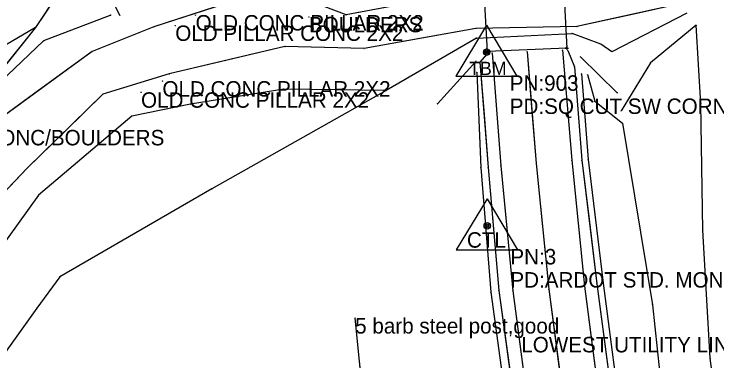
# Model space of a CAD drawing. Extents: x -99999 to 591807, y -99999 to 347168.
# Drawn here: x 590919.5 to 591147.4, y 321720.5 to 321832.8 of the extents above; entities that cross this region are included whole.
import ezdxf

# ---------------------------------------------------------------- set-up
doc = ezdxf.new("R2010")
doc.units = 0
for name, color, linetype in [('S_BREAKLINE', 7, 'Continuous'), ('S_BRIDGE', 7, 'Continuous'), ('S_DRG_PT_SYM', 7, 'Continuous'), ('S_EDGE_PAVEMENT', 7, 'Continuous'), ('S_ELECTRIC_UTILITIES_ANNOT', 7, 'Continuous'), ('S_FENCE', 7, 'Continuous'), ('S_FENCE_ANNOT', 7, 'Continuous'), ('S_GRD_PT_SYM', 7, 'Continuous'), ('S_MSC_PT_SYM', 7, 'Continuous'), ('S_PAVEMENT_CROWN', 7, 'Continuous'), ('S_PRIMARY_CTL', 7, 'Continuous'), ('S_PRIMARY_CTL_ANNOT', 7, 'Continuous'), ('S_RDW_PT_SYM', 7, 'Continuous'), ('S_SHOULDER', 7, 'Continuous'), ('S_STR_PT_SYM', 7, 'Continuous'), ('S_STREAM', 7, 'Continuous'), ('S_SURVEY_TEXT_ANNOT', 7, 'Continuous'), ('S_UTL_PT_SYM', 7, 'Continuous'), ('S_WALL', 7, 'Continuous')]:
    doc.layers.add(name, color=color, linetype=linetype)

msp = doc.modelspace()

# ---------------------------------------------------------------- linework, layer by layer
at = {"layer": 'S_BREAKLINE'}
for points in [[(590960.05, 322075.27), (590961.63, 322036.79), (590962.74, 321969.06), (590961.49, 321941.22), (590951.77, 321896.46), (590945.71, 321871.72), (590940.45, 321849.75), (590948.07, 321843.69), (590953.79, 321832.42)], [(591137.65, 321833.16), (591113.29, 321820.66), (591109.74, 321823.11), (591100.4, 321826.6)], [(590950.82, 321832.49), (590929.07, 321824.15), (590903.2, 321799.67), (590868.36, 321752.33), (590843.9, 321714.54), (590807.94, 321675.58), (590783.45, 321629.01), (590734.85, 321605.12), (590713.81, 321579.95)], [(590926.43, 321828.46), (590889.79, 321806.98), (590856.62, 321760.57), (590828.78, 321727.05), (590798.43, 321687.7), (590739.65, 321632.01), (590692.23, 321596.45)], [(591164.29, 321464.11), (591160.94, 321467.78), (591150.17, 321511.25), (591139.68, 321558.73), (591130.5, 321608.9), (591129.11, 321631.45), (591130.93, 321660.22), (591150.25, 321684.23), (591145.13, 321721.39), (591142.84, 321762.86), (591142.09, 321803.81), (591140.61, 321829.22), (591125.84, 321817.1), (591116.3, 321801.5)], [(591069.44, 321825.05), (591100.4, 321826.6)], [(591069.44, 321825.05), (591040.08, 321808.14), (591006.93, 321808.56), (590976.68, 321803.69), (590957.66, 321799.78), (590927.45, 321774.21), (590911.11, 321751.7), (590876.43, 321695.9), (590830.83, 321641.05), (590795.25, 321603.58), (590767.13, 321572.2), (590733.65, 321544.17)], [(591069.49, 321813.97), (591070.85, 321783.19), (591074.06, 321742.79), (591080.65, 321694.76), (591086.92, 321653.37)], [(591103.43, 321813.47), (591105.67, 321785.7), (591110.5, 321745.68), (591116.89, 321696.98), (591123.14, 321657.45), (591128.51, 321621.86)], [(591105.39, 321813.23), (591107.8, 321804.62), (591116.7, 321797.52), (591126.49, 321738.73), (591131.8, 321688.79), (591134.75, 321676.72)], [(591040.08, 321808.14), (590983.57, 321776.24), (590934.35, 321747.81), (590926.86, 321737.62), (590885.77, 321680.3), (590850.42, 321636.84), (590810.59, 321595.32), (590779.74, 321556.4), (590764.17, 321528.68), (590756.57, 321515.36)]]:
    msp.add_lwpolyline(points, dxfattribs=at)
at = {"layer": 'S_BRIDGE'}
for p, q in [((591072.97, 321820.71), (591071.29, 321851.71)), ((591097.09, 321852.55), (591098.69, 321821.83)), ((591098.69, 321821.83), (591072.97, 321820.71))]:
    msp.add_line(p, q, dxfattribs=at)
at = {"layer": 'S_DRG_PT_SYM'}
for points in [[(591027.14, 321832.55), (591027.12, 321832.51), (591027.14, 321832.55), (591027.18, 321832.53), (591027.14, 321832.55), (591027.15, 321832.6), (591027.14, 321832.55), (591027.09, 321832.57)], [(590964.86, 321828.73), (590964.88, 321828.68), (590964.86, 321828.73), (590964.9, 321828.74), (590964.86, 321828.73), (590964.84, 321828.77), (590964.86, 321828.73), (590964.81, 321828.71)], [(591069.2, 321828.12), (591069.21, 321828.07), (591069.2, 321828.12), (591069.25, 321828.13), (591069.2, 321828.12), (591069.19, 321828.17), (591069.2, 321828.12), (591069.15, 321828.11)], [(591101.98, 321828.8), (591101.98, 321828.75), (591101.98, 321828.8), (591102.03, 321828.8), (591101.98, 321828.8), (591101.98, 321828.85), (591101.98, 321828.8), (591101.93, 321828.8)], [(591007.32, 321822.37), (591007.33, 321822.32), (591007.32, 321822.37), (591007.37, 321822.38), (591007.32, 321822.37), (591007.31, 321822.41), (591007.32, 321822.37), (591007.27, 321822.35)], [(591032.96, 321821.72), (591032.95, 321821.67), (591032.96, 321821.72), (591033.01, 321821.72), (591032.96, 321821.72), (591032.96, 321821.77), (591032.96, 321821.72), (591032.91, 321821.72)], [(590944.85, 321820.76), (590944.88, 321820.72), (590944.85, 321820.76), (590944.89, 321820.79), (590944.85, 321820.76), (590944.83, 321820.8), (590944.85, 321820.76), (590944.81, 321820.73)], [(590969.8, 321813.48), (590969.82, 321813.43), (590969.8, 321813.48), (590969.85, 321813.49), (590969.8, 321813.48), (590969.79, 321813.52), (590969.8, 321813.48), (590969.76, 321813.46)], [(590948.33, 321806.91), (590948.36, 321806.88), (590948.33, 321806.91), (590948.36, 321806.95), (590948.33, 321806.91), (590948.29, 321806.95), (590948.33, 321806.91), (590948.29, 321806.88)], [(590923.76, 321782.95), (590923.79, 321782.92), (590923.76, 321782.95), (590923.79, 321782.99), (590923.76, 321782.95), (590923.72, 321782.99), (590923.76, 321782.95), (590923.72, 321782.92)]]:
    msp.add_lwpolyline(points, close=True, dxfattribs=at)
at = {"layer": 'S_EDGE_PAVEMENT'}
for points in [[(591074.49, 321820.22), (591077.29, 321783.73), (591081.22, 321743.24), (591087.5, 321695.62), (591093.6, 321654.91), (591101.94, 321605.34), (591109.31, 321564.75), (591118.51, 321520.88), (591130.67, 321470.51), (591145.19, 321417.07), (591157.82, 321374.56), (591172, 321326.2)], [(591074.49, 321820.22), (591075.89, 321801.97), (591077.29, 321783.73), (591079.26, 321763.48), (591081.22, 321743.24), (591084.36, 321719.43), (591087.5, 321695.62), (591090.55, 321675.27), (591093.6, 321654.91), (591095.68, 321642.52), (591097.77, 321630.12), (591099.85, 321617.73), (591101.94, 321605.34), (591105.62, 321585.04), (591109.31, 321564.75), (591113.91, 321542.81), (591118.51, 321520.88), (591121.55, 321508.29)], [(591097.34, 321821.1), (591100.35, 321785.52), (591104.38, 321744.75), (591110.68, 321696.5), (591116.63, 321657.34), (591125.08, 321607.64), (591132.54, 321566.74), (591141.26, 321524.64), (591153.31, 321474.7), (591168.5, 321424.04), (591174.12, 321414.63), (591181.66, 321405.93), (591194.16, 321397.43), (591204.65, 321393.95), (591219.9, 321393.98), (591224.46, 321394.93), (591236.23, 321398.77), (591248.79, 321406.46), (591259.79, 321418.69), (591265.47, 321430.06)], [(591097.34, 321821.1), (591098.85, 321803.31), (591100.35, 321785.52), (591102.37, 321765.13), (591104.38, 321744.75), (591107.53, 321720.63), (591110.68, 321696.5), (591113.66, 321676.92), (591116.63, 321657.34), (591118.74, 321644.91), (591120.85, 321632.49), (591122.97, 321620.06), (591125.08, 321607.64), (591128.81, 321587.19), (591132.54, 321566.74), (591136.9, 321545.69), (591141.26, 321524.64), (591144.27, 321512.15), (591147.29, 321499.67)]]:
    msp.add_lwpolyline(points, dxfattribs=at)
at = {"layer": 'S_FENCE'}
for p, q in [((590940.45, 321849.75), (590926.43, 321828.46)), ((590926.43, 321828.46), (590903.2, 321799.67)), ((591034.39, 321691.57), (591030.08, 321734.4))]:
    msp.add_line(p, q, dxfattribs=at)
for points in [[(590940.45, 321849.75), (590926.43, 321828.46)], [(590926.43, 321828.46), (590903.2, 321799.67)], [(591034.39, 321691.57), (591030.08, 321734.4)]]:
    msp.add_lwpolyline(points, dxfattribs=at)
at = {"layer": 'S_GRD_PT_SYM'}
for points in [[(590950.82, 321832.49), (590950.84, 321832.45), (590950.82, 321832.49), (590950.86, 321832.51), (590950.82, 321832.49), (590950.8, 321832.54), (590950.82, 321832.49), (590950.77, 321832.48)], [(590953.79, 321832.42), (590953.83, 321832.44), (590953.79, 321832.42), (590953.77, 321832.46), (590953.79, 321832.42), (590953.74, 321832.4), (590953.79, 321832.42), (590953.81, 321832.38)], [(590926.43, 321828.46), (590926.45, 321828.42), (590926.43, 321828.46), (590926.47, 321828.49), (590926.43, 321828.46), (590926.4, 321828.5), (590926.43, 321828.46), (590926.39, 321828.44)], [(591140.61, 321829.22), (591140.64, 321829.18), (591140.61, 321829.22), (591140.64, 321829.25), (591140.61, 321829.22), (591140.57, 321829.26), (591140.61, 321829.22), (591140.57, 321829.19)], [(591100.4, 321826.6), (591100.39, 321826.65), (591100.4, 321826.6), (591100.35, 321826.59), (591100.4, 321826.6), (591100.4, 321826.55), (591100.4, 321826.6), (591100.45, 321826.6)], [(591100.4, 321826.6), (591100.38, 321826.55), (591100.4, 321826.6), (591100.44, 321826.58), (591100.4, 321826.6), (591100.41, 321826.64), (591100.4, 321826.6), (591100.35, 321826.61)], [(590929.07, 321824.15), (590929.1, 321824.11), (590929.07, 321824.15), (590929.1, 321824.18), (590929.07, 321824.15), (590929.03, 321824.19), (590929.07, 321824.15), (590929.03, 321824.12)], [(591069.44, 321825.05), (591069.43, 321825.1), (591069.44, 321825.05), (591069.39, 321825.04), (591069.44, 321825.05), (591069.44, 321825), (591069.44, 321825.05), (591069.49, 321825.05)], [(591069.44, 321825.05), (591069.46, 321825), (591069.44, 321825.05), (591069.48, 321825.07), (591069.44, 321825.05), (591069.41, 321825.09), (591069.44, 321825.05), (591069.39, 321825.02)], [(591109.74, 321823.11), (591109.73, 321823.06), (591109.74, 321823.11), (591109.79, 321823.09), (591109.74, 321823.11), (591109.76, 321823.16), (591109.74, 321823.11), (591109.7, 321823.13)], [(591113.29, 321820.66), (591113.26, 321820.62), (591113.29, 321820.66), (591113.33, 321820.63), (591113.29, 321820.66), (591113.32, 321820.7), (591113.29, 321820.66), (591113.25, 321820.69)], [(591125.84, 321817.1), (591125.88, 321817.07), (591125.84, 321817.1), (591125.87, 321817.14), (591125.84, 321817.1), (591125.8, 321817.12), (591125.84, 321817.1), (591125.81, 321817.06)], [(591069.49, 321813.97), (591069.54, 321813.97), (591069.49, 321813.97), (591069.48, 321814.02), (591069.49, 321813.97), (591069.44, 321813.97), (591069.49, 321813.97), (591069.49, 321813.92)], [(591103.43, 321813.47), (591103.48, 321813.48), (591103.43, 321813.47), (591103.42, 321813.52), (591103.43, 321813.47), (591103.38, 321813.47), (591103.43, 321813.47), (591103.43, 321813.42)], [(591105.39, 321813.23), (591105.44, 321813.25), (591105.39, 321813.23), (591105.38, 321813.28), (591105.39, 321813.23), (591105.35, 321813.22), (591105.39, 321813.23), (591105.41, 321813.19)], [(591006.93, 321808.56), (591006.94, 321808.51), (591006.93, 321808.56), (591006.98, 321808.57), (591006.93, 321808.56), (591006.92, 321808.61), (591006.93, 321808.56), (591006.88, 321808.56)], [(591040.08, 321808.14), (591040.08, 321808.09), (591040.08, 321808.14), (591040.13, 321808.14), (591040.08, 321808.14), (591040.08, 321808.19), (591040.08, 321808.14), (591040.03, 321808.14)], [(591040.08, 321808.14), (591040.1, 321808.09), (591040.08, 321808.14), (591040.12, 321808.16), (591040.08, 321808.14), (591040.05, 321808.18), (591040.08, 321808.14), (591040.03, 321808.11)], [(590976.68, 321803.69), (590976.69, 321803.64), (590976.68, 321803.69), (590976.72, 321803.7), (590976.68, 321803.69), (590976.67, 321803.74), (590976.68, 321803.69), (590976.63, 321803.68)], [(591107.8, 321804.62), (591107.83, 321804.66), (591107.8, 321804.62), (591107.76, 321804.65), (591107.8, 321804.62), (591107.77, 321804.58), (591107.8, 321804.62), (591107.84, 321804.59)], [(591142.09, 321803.81), (591142.04, 321803.81), (591142.09, 321803.81), (591142.09, 321803.76), (591142.09, 321803.81), (591142.14, 321803.81), (591142.09, 321803.81), (591142.09, 321803.86)], [(591116.3, 321801.5), (591116.34, 321801.48), (591116.3, 321801.5), (591116.33, 321801.55), (591116.3, 321801.5), (591116.26, 321801.53), (591116.3, 321801.5), (591116.27, 321801.46)], [(590957.66, 321799.78), (590957.69, 321799.74), (590957.66, 321799.78), (590957.7, 321799.81), (590957.66, 321799.78), (590957.63, 321799.82), (590957.66, 321799.78), (590957.62, 321799.75)], [(591116.7, 321797.52), (591116.75, 321797.53), (591116.7, 321797.52), (591116.69, 321797.57), (591116.7, 321797.52), (591116.65, 321797.52), (591116.7, 321797.52), (591116.71, 321797.48)], [(591105.67, 321785.7), (591105.72, 321785.7), (591105.67, 321785.7), (591105.66, 321785.75), (591105.67, 321785.7), (591105.62, 321785.69), (591105.67, 321785.7), (591105.68, 321785.65)], [(591070.85, 321783.19), (591070.9, 321783.2), (591070.85, 321783.19), (591070.85, 321783.24), (591070.85, 321783.19), (591070.8, 321783.19), (591070.85, 321783.19), (591070.85, 321783.14)], [(590983.57, 321776.24), (590983.59, 321776.2), (590983.57, 321776.24), (590983.61, 321776.27), (590983.57, 321776.24), (590983.54, 321776.29), (590983.57, 321776.24), (590983.52, 321776.22)], [(590927.45, 321774.21), (590927.49, 321774.18), (590927.45, 321774.21), (590927.47, 321774.25), (590927.45, 321774.21), (590927.4, 321774.24), (590927.45, 321774.21), (590927.42, 321774.17)], [(591142.84, 321762.86), (591142.79, 321762.86), (591142.84, 321762.86), (591142.85, 321762.81), (591142.84, 321762.86), (591142.89, 321762.86), (591142.84, 321762.86), (591142.84, 321762.91)], [(590934.35, 321747.81), (590934.39, 321747.78), (590934.35, 321747.81), (590934.38, 321747.85), (590934.35, 321747.81), (590934.31, 321747.84), (590934.35, 321747.81), (590934.32, 321747.77)], [(591110.5, 321745.68), (591110.55, 321745.69), (591110.5, 321745.68), (591110.5, 321745.73), (591110.5, 321745.68), (591110.45, 321745.67), (591110.5, 321745.68), (591110.51, 321745.63)], [(591074.06, 321742.79), (591074.11, 321742.8), (591074.06, 321742.79), (591074.05, 321742.84), (591074.06, 321742.79), (591074.01, 321742.78), (591074.06, 321742.79), (591074.07, 321742.74)], [(590926.86, 321737.62), (590926.9, 321737.59), (590926.86, 321737.62), (590926.89, 321737.66), (590926.86, 321737.62), (590926.82, 321737.64), (590926.86, 321737.62), (590926.83, 321737.57)], [(591126.49, 321738.73), (591126.54, 321738.74), (591126.49, 321738.73), (591126.48, 321738.78), (591126.49, 321738.73), (591126.44, 321738.73), (591126.49, 321738.73), (591126.49, 321738.68)], [(591083.94, 321728.3), (591083.94, 321728.35), (591083.94, 321728.3), (591083.89, 321728.3), (591083.94, 321728.3), (591083.94, 321728.25), (591083.94, 321728.3), (591083.99, 321728.3)], [(591145.13, 321721.39), (591145.08, 321721.38), (591145.13, 321721.39), (591145.13, 321721.34), (591145.13, 321721.39), (591145.18, 321721.39), (591145.13, 321721.39), (591145.13, 321721.44)]]:
    msp.add_lwpolyline(points, close=True, dxfattribs=at)
at = {"layer": 'S_MSC_PT_SYM'}
for points in [[(590978.35, 321832.52), (590978.35, 321832.57), (590978.35, 321832.52), (590978.3, 321832.52), (590978.35, 321832.52), (590978.35, 321832.47), (590978.35, 321832.52), (590978.4, 321832.52)], [(591015.08, 321831.94), (591015.08, 321831.99), (591015.08, 321831.94), (591015.03, 321831.94), (591015.08, 321831.94), (591015.08, 321831.89), (591015.08, 321831.94), (591015.13, 321831.94)], [(590926.43, 321828.46), (590926.43, 321828.51), (590926.43, 321828.46), (590926.38, 321828.46), (590926.43, 321828.46), (590926.43, 321828.41), (590926.43, 321828.46), (590926.48, 321828.46)], [(590971.76, 321829.15), (590971.76, 321829.2), (590971.76, 321829.15), (590971.71, 321829.15), (590971.76, 321829.15), (590971.76, 321829.1), (590971.76, 321829.15), (590971.81, 321829.15)], [(590967.6, 321811.12), (590967.6, 321811.17), (590967.6, 321811.12), (590967.55, 321811.12), (590967.6, 321811.12), (590967.6, 321811.07), (590967.6, 321811.12), (590967.65, 321811.12)], [(590960.67, 321807.51), (590960.67, 321807.56), (590960.67, 321807.51), (590960.62, 321807.51), (590960.67, 321807.51), (590960.67, 321807.46), (590960.67, 321807.51), (590960.72, 321807.51)], [(591030.08, 321734.4), (591030.08, 321734.45), (591030.08, 321734.4), (591030.03, 321734.4), (591030.08, 321734.4), (591030.08, 321734.35), (591030.08, 321734.4), (591030.13, 321734.4)]]:
    msp.add_lwpolyline(points, dxfattribs=at)
for points in [[(591103.17, 321818.96), (591103.13, 321818.92), (591103.17, 321818.96), (591103.2, 321818.92), (591103.17, 321818.96), (591103.2, 321818.99), (591103.17, 321818.96), (591103.13, 321818.99)], [(591069.26, 321817.58), (591069.3, 321817.55), (591069.26, 321817.58), (591069.29, 321817.62), (591069.26, 321817.58), (591069.22, 321817.62), (591069.26, 321817.58), (591069.22, 321817.55)], [(591115.04, 321807.39), (591115.01, 321807.35), (591115.04, 321807.39), (591115.08, 321807.35), (591115.04, 321807.39), (591115.08, 321807.42), (591115.04, 321807.39), (591115.01, 321807.42)], [(591056.73, 321803.83), (591056.77, 321803.8), (591056.73, 321803.83), (591056.76, 321803.87), (591056.73, 321803.83), (591056.69, 321803.87), (591056.73, 321803.83), (591056.69, 321803.8)]]:
    msp.add_lwpolyline(points, close=True, dxfattribs=at)
at = {"layer": 'S_PAVEMENT_CROWN'}
for points in [[(591085.79, 321820.67), (591088.81, 321784.46), (591092.88, 321743.72), (591098.99, 321697.27), (591104.94, 321656.28), (591113.12, 321606.7), (591120.86, 321565.23), (591129.7, 321523.25), (591142.13, 321473.04), (591156.73, 321419.14), (591169.39, 321376.17), (591182.7, 321330.3)], [(591085.79, 321820.67), (591087.3, 321802.56), (591088.81, 321784.46), (591090.84, 321764.09), (591092.88, 321743.72), (591095.93, 321720.5), (591098.99, 321697.27), (591101.96, 321676.78), (591104.94, 321656.28), (591106.99, 321643.88), (591109.03, 321631.49), (591111.08, 321619.09), (591113.12, 321606.7), (591116.99, 321585.96), (591120.86, 321565.23), (591125.28, 321544.24), (591129.7, 321523.25), (591132.8, 321510.7), (591135.91, 321498.15)]]:
    msp.add_lwpolyline(points, dxfattribs=at)
at = {"layer": 'S_PRIMARY_CTL'}
for p, q in [((591072.7, 321829.2), (591062.67, 321812.69)), ((591072.7, 321829.2), (591082.53, 321812.69)), ((591062.67, 321812.69), (591082.53, 321812.69)), ((591072.9, 321772.98), (591062.87, 321756.47)), ((591072.9, 321772.98), (591082.73, 321756.47)), ((591062.87, 321756.47), (591082.73, 321756.47))]:
    msp.add_line(p, q, dxfattribs=at)
for centre, radius in [((591072.7, 321820.5), 1.04), ((591072.7, 321820.5), 0.609), ((591072.7, 321820.5), 0.344), ((591072.9, 321764.28), 1.04), ((591072.9, 321764.28), 0.609), ((591072.9, 321764.28), 0.344)]:
    msp.add_circle(centre, radius, dxfattribs=at)
at = {"layer": 'S_RDW_PT_SYM'}
for points in [[(591072.65, 321819.76), (591072.68, 321819.73), (591072.65, 321819.76), (591072.68, 321819.8), (591072.65, 321819.76), (591072.61, 321819.8), (591072.65, 321819.76), (591072.61, 321819.73)], [(591074.49, 321820.22), (591074.54, 321820.23), (591074.49, 321820.22), (591074.49, 321820.27), (591074.49, 321820.22), (591074.44, 321820.22), (591074.49, 321820.22), (591074.5, 321820.17)], [(591085.79, 321820.67), (591085.84, 321820.67), (591085.79, 321820.67), (591085.79, 321820.72), (591085.79, 321820.67), (591085.74, 321820.66), (591085.79, 321820.67), (591085.79, 321820.62)], [(591097.34, 321821.1), (591097.39, 321821.11), (591097.34, 321821.1), (591097.34, 321821.15), (591097.34, 321821.1), (591097.29, 321821.1), (591097.34, 321821.1), (591097.35, 321821.05)], [(591099.02, 321821.04), (591099.07, 321821.06), (591099.02, 321821.04), (591099, 321821.09), (591099.02, 321821.04), (591098.97, 321821.02), (591099.02, 321821.04), (591099.04, 321820.99)], [(591070.55, 321817.29), (591070.6, 321817.3), (591070.55, 321817.29), (591070.54, 321817.34), (591070.55, 321817.29), (591070.5, 321817.29), (591070.55, 321817.29), (591070.55, 321817.24)], [(591101.23, 321815.73), (591101.28, 321815.73), (591101.23, 321815.73), (591101.23, 321815.78), (591101.23, 321815.73), (591101.18, 321815.72), (591101.23, 321815.73), (591101.24, 321815.68)], [(591100.35, 321785.52), (591100.4, 321785.52), (591100.35, 321785.52), (591100.34, 321785.57), (591100.35, 321785.52), (591100.3, 321785.51), (591100.35, 321785.52), (591100.35, 321785.47)], [(591103.56, 321785.49), (591103.61, 321785.49), (591103.56, 321785.49), (591103.55, 321785.54), (591103.56, 321785.49), (591103.51, 321785.48), (591103.56, 321785.49), (591103.57, 321785.44)], [(591073.16, 321783.12), (591073.21, 321783.12), (591073.16, 321783.12), (591073.16, 321783.17), (591073.16, 321783.12), (591073.11, 321783.12), (591073.16, 321783.12), (591073.17, 321783.07)], [(591077.29, 321783.73), (591077.34, 321783.73), (591077.29, 321783.73), (591077.29, 321783.78), (591077.29, 321783.73), (591077.24, 321783.72), (591077.29, 321783.73), (591077.3, 321783.68)], [(591088.81, 321784.46), (591088.86, 321784.47), (591088.81, 321784.46), (591088.8, 321784.51), (591088.81, 321784.46), (591088.76, 321784.46), (591088.81, 321784.46), (591088.81, 321784.41)], [(591092.88, 321743.72), (591092.93, 321743.73), (591092.88, 321743.72), (591092.87, 321743.77), (591092.88, 321743.72), (591092.83, 321743.71), (591092.88, 321743.72), (591092.88, 321743.67)], [(591104.38, 321744.75), (591104.43, 321744.76), (591104.38, 321744.75), (591104.38, 321744.8), (591104.38, 321744.75), (591104.33, 321744.75), (591104.38, 321744.75), (591104.39, 321744.7)], [(591108.44, 321745.47), (591108.49, 321745.48), (591108.44, 321745.47), (591108.44, 321745.52), (591108.44, 321745.47), (591108.39, 321745.46), (591108.44, 321745.47), (591108.45, 321745.42)], [(591076.7, 321743.3), (591076.75, 321743.3), (591076.7, 321743.3), (591076.7, 321743.35), (591076.7, 321743.3), (591076.66, 321743.29), (591076.7, 321743.3), (591076.71, 321743.25)], [(591081.22, 321743.24), (591081.27, 321743.25), (591081.22, 321743.24), (591081.22, 321743.29), (591081.22, 321743.24), (591081.18, 321743.24), (591081.22, 321743.24), (591081.23, 321743.19)]]:
    msp.add_lwpolyline(points, close=True, dxfattribs=at)
at = {"layer": 'S_SHOULDER'}
for points in [[(591072.65, 321819.76), (591070.55, 321817.29), (591073.16, 321783.12), (591076.7, 321743.3), (591083.24, 321695.01), (591089.28, 321653.38)], [(591072.65, 321819.76), (591070.55, 321817.29), (591071.86, 321800.21), (591073.16, 321783.12), (591074.93, 321763.21), (591076.7, 321743.3), (591079.97, 321719.16), (591083.24, 321695.01), (591086.26, 321674.2), (591089.28, 321653.38)], [(591099.02, 321821.04), (591101.23, 321815.73), (591103.56, 321785.49), (591108.44, 321745.47), (591114.95, 321696.59), (591120.54, 321658.36), (591129.14, 321608.5), (591136.36, 321567.19), (591144.92, 321525.55), (591156.41, 321475.54), (591170.19, 321423.95), (591174.57, 321415.07), (591182.87, 321407.02), (591194.27, 321399.15), (591205.85, 321394.58)], [(591099.02, 321821.04), (591101.23, 321815.73), (591102.4, 321800.61), (591103.56, 321785.49), (591106, 321765.48), (591108.44, 321745.47), (591111.7, 321721.03), (591114.95, 321696.59), (591117.75, 321677.47), (591120.54, 321658.36), (591122.69, 321645.89), (591124.84, 321633.43), (591126.99, 321620.96), (591129.14, 321608.5), (591132.75, 321587.85), (591136.36, 321567.19), (591140.64, 321546.37), (591144.92, 321525.55), (591147.79, 321513.05), (591150.67, 321500.55)]]:
    msp.add_lwpolyline(points, dxfattribs=at)
at = {"layer": 'S_STR_PT_SYM'}
for points in [[(591098.69, 321821.83), (591098.69, 321822.33), (591098.69, 321821.83), (591098.19, 321821.83), (591098.69, 321821.83), (591098.69, 321821.33), (591098.69, 321821.83), (591099.19, 321821.83)], [(591072.97, 321820.71), (591072.97, 321821.21), (591072.97, 321820.71), (591072.47, 321820.71), (591072.97, 321820.71), (591072.97, 321820.21), (591072.97, 321820.71), (591073.47, 321820.71)]]:
    msp.add_lwpolyline(points, dxfattribs=at)
at = {"layer": 'S_STREAM'}
for points in [[(591136.74, 321856.88), (591097.35, 321844.68), (591070.09, 321840.66), (591027.14, 321832.55), (591004.03, 321841.46), (590964.86, 321828.73), (590944.85, 321820.76), (590909.89, 321795.33), (590892.47, 321767.65), (590852.97, 321714.1), (590812.23, 321669.95), (590784.34, 321626.14), (590740.38, 321596.18), (590716.09, 321573.95)], [(591048.61, 321836.61), (591027.14, 321832.55), (591004.03, 321841.46)], [(591136.87, 321836.45), (591101.98, 321828.8), (591069.2, 321828.12), (591032.96, 321821.72), (591007.32, 321822.37), (590969.8, 321813.48), (590948.33, 321806.91), (590923.76, 321782.95), (590904.72, 321763.04), (590866.46, 321705.39), (590825.5, 321649.68), (590794.66, 321618.08), (590753.44, 321582.54), (590730.66, 321555.52)], [(590984.45, 321835.09), (590964.86, 321828.73), (590944.85, 321820.76), (590927.37, 321808.04), (590909.89, 321795.33)], [(591136.87, 321836.45), (591119.42, 321832.63), (591101.98, 321828.8), (591085.59, 321828.46), (591069.2, 321828.12), (591051.08, 321824.92), (591032.96, 321821.72), (591020.14, 321822.04), (591007.32, 321822.37), (590988.56, 321817.92), (590969.8, 321813.48), (590948.33, 321806.91), (590936.04, 321794.93), (590923.76, 321782.95), (590914.24, 321773)]]:
    msp.add_lwpolyline(points, dxfattribs=at)
at = {"layer": 'S_UTL_PT_SYM'}
msp.add_lwpolyline([(591083.94, 321728.3), (591083.94, 321728.35), (591083.94, 321728.3), (591083.89, 321728.3), (591083.94, 321728.3), (591083.94, 321728.25), (591083.94, 321728.3), (591083.99, 321728.3)], dxfattribs=at)
at = {"layer": 'S_WALL'}
for points in [[(591069.26, 321817.58), (591056.73, 321803.83)], [(591069.26, 321817.58), (591056.73, 321803.83)], [(591115.04, 321807.39), (591103.17, 321818.96)], [(591115.04, 321807.39), (591103.17, 321818.96)]]:
    msp.add_lwpolyline(points, dxfattribs=at)

# ---------------------------------------------------------------- texts
at = {"layer": 'S_ELECTRIC_UTILITIES_ANNOT'}
msp.add_text('LOWEST UTILITY LINE', height=5, dxfattribs=at).set_placement((591083.94, 321723.3))
at = {"layer": 'S_FENCE_ANNOT'}
msp.add_text('5 barb steel post,good', height=5, dxfattribs=at).set_placement((591030.08, 321729.4))
at = {"layer": 'S_PRIMARY_CTL'}
for s, height, p in [('TBM', 4.287, (591067.05, 321813.12)), ('CTL', 5, (591066.32, 321757.2))]:
    msp.add_text(s, height=height, rotation=360, dxfattribs=at).set_placement(p)
at = {"layer": 'S_PRIMARY_CTL_ANNOT'}
for s, p in [('PN:903', (591080.2, 321808)), ('PD:SQ CUT SW CORNER BRIDGE', (591080.2, 321800.5)), ('PN:3', (591080.4, 321751.78)), ('PD:ARDOT STD. MON. STAMPED PN:3', (591080.4, 321744.28))]:
    msp.add_text(s, height=5, dxfattribs=at).set_placement(p)
at = {"layer": 'S_SURVEY_TEXT_ANNOT'}
for s, p in [('OLD CONC PILLAR 2X2', (590978.35, 321827.52)), ('BOULDERS', (591015.08, 321826.94)), ('OLD PILLAR CONC 2X2', (590971.76, 321824.15)), ('OLD CONC PILLAR 2X2', (590967.6, 321806.12)), ('OLD CONC PILLAR 2X2', (590960.67, 321802.51)), ('CONC/BOULDERS', (590909.89, 321790.33))]:
    msp.add_text(s, height=5, dxfattribs=at).set_placement(p)

doc.saveas('drawing.dxf')
